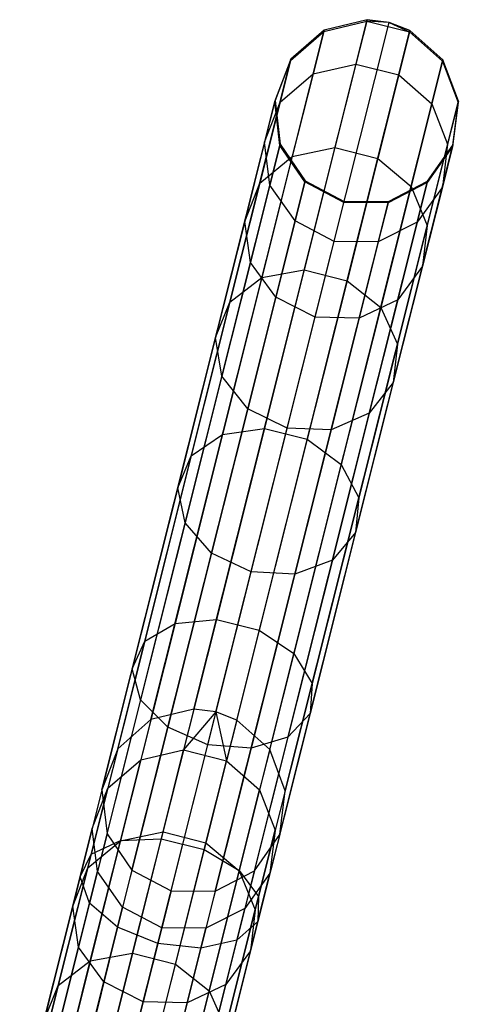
# Model space of a CAD drawing. Extents: x -91 to 92, y -91 to 92.
# Tile 309 of 319: x 18.54 to 23.29, y 78.54 to 89.2. Entities that reach past the tile are written whole.
import ezdxf

# ---------------------------------------------------------------- set-up
doc = ezdxf.new("R2010")
doc.units = 0
doc.header["$LTSCALE"] = 25.4
doc.layers.get('0').update_dxf_attribs({"linetype": 'CONTINUOUS'})

# ---------------------------------------------------------------- blocks, each defined once
blk = doc.blocks.new('NL2500012258_STL_2')
at = {"color": 0}
for p, q in [((112.666, 81.308, 158.963), (114.542, 88.767, 48.963)), ((112.666, 81.308, 158.963), (114.542, 88.767, 48.963)), ((112.905, 81.278, 158.965), (114.781, 88.737, 48.965)), ((112.905, 81.278, 158.965), (114.781, 88.737, 48.965)), ((114.073, 88.641, 45.856), (114.538, 88.753, 45.838)), ((114.073, 88.641, 45.856), (114.538, 88.753, 45.838)), ((114.542, 88.767, 48.963), (114.077, 88.656, 48.947)), ((114.542, 88.767, 48.963), (114.077, 88.656, 48.947)), ((114.538, 88.753, 45.838), (114.421, 88.288, 42.75)), ((114.538, 88.753, 45.838), (114.421, 88.288, 42.75)), ((114.542, 88.767, 48.963), (114.538, 88.753, 45.838)), ((114.542, 88.767, 48.963), (114.538, 88.753, 45.838)), ((114.538, 88.753, 45.838), (115.002, 88.636, 45.838)), ((114.781, 88.737, 48.965), (114.538, 88.753, 45.838)), ((114.781, 88.737, 48.965), (114.538, 88.753, 45.838)), ((114.538, 88.753, 45.838), (115.002, 88.636, 45.838)), ((114.781, 88.737, 48.965), (114.542, 88.767, 48.963)), ((114.781, 88.737, 48.965), (114.542, 88.767, 48.963)), ((115.006, 88.651, 48.963), (114.781, 88.737, 48.965)), ((114.781, 88.737, 48.965), (115.002, 88.636, 45.838)), ((114.781, 88.737, 48.965), (115.002, 88.636, 45.838)), ((115.006, 88.651, 48.963), (114.781, 88.737, 48.965)), ((112.2, 81.196, 158.947), (114.077, 88.656, 48.947)), ((112.2, 81.196, 158.947), (114.077, 88.656, 48.947)), ((113.13, 81.191, 158.963), (115.006, 88.651, 48.963)), ((113.13, 81.191, 158.963), (115.006, 88.651, 48.963)), ((113.714, 88.327, 45.887), (114.073, 88.641, 45.856)), ((113.714, 88.327, 45.887), (114.073, 88.641, 45.856)), ((114.077, 88.656, 48.947), (113.717, 88.341, 48.92)), ((114.077, 88.656, 48.947), (113.717, 88.341, 48.92)), ((114.073, 88.641, 45.856), (113.957, 88.182, 42.801)), ((114.073, 88.641, 45.856), (113.957, 88.182, 42.801)), ((114.077, 88.656, 48.947), (114.073, 88.641, 45.856)), ((114.077, 88.656, 48.947), (114.073, 88.641, 45.856)), ((115.002, 88.636, 45.838), (114.885, 88.172, 42.75)), ((115.002, 88.636, 45.838), (114.885, 88.172, 42.75)), ((115.006, 88.651, 48.963), (115.002, 88.636, 45.838)), ((115.006, 88.651, 48.963), (115.002, 88.636, 45.838)), ((115.002, 88.636, 45.838), (115.359, 88.318, 45.856)), ((115.002, 88.636, 45.838), (115.359, 88.318, 45.856)), ((115.363, 88.332, 48.947), (115.006, 88.651, 48.963)), ((115.363, 88.332, 48.947), (115.006, 88.651, 48.963)), ((111.841, 80.881, 158.92), (113.717, 88.341, 48.92)), ((111.841, 80.881, 158.92), (113.717, 88.341, 48.92)), ((113.487, 80.872, 158.947), (115.363, 88.332, 48.947)), ((113.487, 80.872, 158.947), (115.363, 88.332, 48.947)), ((113.542, 87.882, 45.925), (113.714, 88.327, 45.887)), ((113.542, 87.882, 45.925), (113.714, 88.327, 45.887)), ((113.717, 88.341, 48.92), (113.546, 87.895, 48.887)), ((113.717, 88.341, 48.92), (113.546, 87.895, 48.887)), ((113.714, 88.327, 45.887), (113.6, 87.876, 42.89)), ((113.714, 88.327, 45.887), (113.6, 87.876, 42.89)), ((113.717, 88.341, 48.92), (113.714, 88.327, 45.887)), ((113.717, 88.341, 48.92), (113.714, 88.327, 45.887)), ((115.359, 88.318, 45.856), (115.244, 87.858, 42.801)), ((115.359, 88.318, 45.856), (115.244, 87.858, 42.801)), ((115.363, 88.332, 48.947), (115.359, 88.318, 45.856)), ((115.363, 88.332, 48.947), (115.359, 88.318, 45.856)), ((115.359, 88.318, 45.856), (115.527, 87.871, 45.887)), ((115.359, 88.318, 45.856), (115.527, 87.871, 45.887)), ((115.531, 87.885, 48.92), (115.363, 88.332, 48.947)), ((115.531, 87.885, 48.92), (115.363, 88.332, 48.947)), ((113.957, 88.182, 42.801), (114.421, 88.288, 42.75)), ((113.957, 88.182, 42.801), (114.421, 88.288, 42.75)), ((114.421, 88.288, 42.75), (114.194, 87.384, 39.768)), ((114.421, 88.288, 42.75), (114.194, 87.384, 39.768)), ((114.421, 88.288, 42.75), (114.885, 88.172, 42.75)), ((114.421, 88.288, 42.75), (114.885, 88.172, 42.75)), ((113.6, 87.876, 42.89), (113.957, 88.182, 42.801)), ((113.6, 87.876, 42.89), (113.957, 88.182, 42.801)), ((113.957, 88.182, 42.801), (113.732, 87.287, 39.85)), ((113.957, 88.182, 42.801), (113.732, 87.287, 39.85)), ((114.885, 88.172, 42.75), (114.658, 87.267, 39.768)), ((114.885, 88.172, 42.75), (114.658, 87.267, 39.768)), ((114.885, 88.172, 42.75), (115.244, 87.858, 42.801)), ((114.885, 88.172, 42.75), (115.244, 87.858, 42.801)), ((111.669, 80.436, 158.887), (113.546, 87.895, 48.887)), ((111.669, 80.436, 158.887), (113.546, 87.895, 48.887)), ((113.542, 87.882, 45.925), (113.431, 87.441, 42.997)), ((113.542, 87.882, 45.925), (113.431, 87.441, 42.997)), ((113.546, 87.895, 48.887), (113.542, 87.882, 45.925)), ((113.546, 87.895, 48.887), (113.542, 87.882, 45.925)), ((113.598, 87.408, 45.96), (113.542, 87.882, 45.925)), ((113.598, 87.408, 45.96), (113.542, 87.882, 45.925)), ((113.546, 87.895, 48.887), (113.601, 87.421, 48.856)), ((113.546, 87.895, 48.887), (113.601, 87.421, 48.856)), ((113.654, 80.425, 158.92), (115.531, 87.885, 48.92)), ((113.654, 80.425, 158.92), (115.531, 87.885, 48.92)), ((115.471, 87.411, 48.887), (115.531, 87.885, 48.92)), ((115.471, 87.411, 48.887), (115.531, 87.885, 48.92)), ((115.531, 87.885, 48.92), (115.527, 87.871, 45.887)), ((115.531, 87.885, 48.92), (115.527, 87.871, 45.887)), ((113.6, 87.876, 42.89), (113.379, 86.998, 39.995)), ((113.6, 87.876, 42.89), (113.379, 86.998, 39.995)), ((113.431, 87.441, 42.997), (113.6, 87.876, 42.89)), ((113.431, 87.441, 42.997), (113.6, 87.876, 42.89)), ((115.244, 87.858, 42.801), (115.019, 86.963, 39.85)), ((115.244, 87.858, 42.801), (115.019, 86.963, 39.85)), ((115.244, 87.858, 42.801), (115.414, 87.42, 42.89)), ((115.244, 87.858, 42.801), (115.414, 87.42, 42.89)), ((115.527, 87.871, 45.887), (115.414, 87.42, 42.89)), ((115.527, 87.871, 45.887), (115.414, 87.42, 42.89)), ((115.527, 87.871, 45.887), (115.468, 87.397, 45.925)), ((115.527, 87.871, 45.887), (115.468, 87.397, 45.925)), ((111.725, 79.961, 158.856), (113.601, 87.421, 48.856)), ((111.725, 79.961, 158.856), (113.601, 87.421, 48.856)), ((113.431, 87.441, 42.997), (113.216, 86.584, 40.17)), ((113.431, 87.441, 42.997), (113.216, 86.584, 40.17)), ((113.49, 86.977, 43.099), (113.431, 87.441, 42.997)), ((113.49, 86.977, 43.099), (113.431, 87.441, 42.997)), ((113.598, 87.408, 45.96), (113.49, 86.977, 43.099)), ((113.598, 87.408, 45.96), (113.49, 86.977, 43.099)), ((113.595, 79.951, 158.887), (115.471, 87.411, 48.887)), ((113.595, 79.951, 158.887), (115.471, 87.411, 48.887)), ((113.601, 87.421, 48.856), (113.598, 87.408, 45.96)), ((113.601, 87.421, 48.856), (113.598, 87.408, 45.96)), ((113.868, 87.013, 45.985), (113.598, 87.408, 45.96)), ((113.868, 87.013, 45.985), (113.598, 87.408, 45.96)), ((113.601, 87.421, 48.856), (113.871, 87.026, 48.833)), ((113.601, 87.421, 48.856), (113.871, 87.026, 48.833)), ((113.732, 87.287, 39.85), (114.194, 87.384, 39.768)), ((113.732, 87.287, 39.85), (114.194, 87.384, 39.768)), ((114.194, 87.384, 39.768), (113.861, 86.06, 36.957)), ((114.194, 87.384, 39.768), (113.861, 86.06, 36.957)), ((114.194, 87.384, 39.768), (114.658, 87.267, 39.768)), ((114.194, 87.384, 39.768), (114.658, 87.267, 39.768)), ((115.414, 87.42, 42.89), (115.193, 86.542, 39.995)), ((115.414, 87.42, 42.89), (115.193, 86.542, 39.995)), ((115.468, 87.397, 45.925), (115.194, 87.006, 45.96)), ((115.468, 87.397, 45.925), (115.194, 87.006, 45.96)), ((115.197, 87.019, 48.856), (115.471, 87.411, 48.887)), ((115.197, 87.019, 48.856), (115.471, 87.411, 48.887)), ((115.414, 87.42, 42.89), (115.357, 86.957, 42.997)), ((115.414, 87.42, 42.89), (115.357, 86.957, 42.997)), ((115.468, 87.397, 45.925), (115.357, 86.957, 42.997)), ((115.468, 87.397, 45.925), (115.357, 86.957, 42.997)), ((115.471, 87.411, 48.887), (115.468, 87.397, 45.925)), ((115.471, 87.411, 48.887), (115.468, 87.397, 45.925)), ((113.379, 86.998, 39.995), (113.732, 87.287, 39.85)), ((113.379, 86.998, 39.995), (113.732, 87.287, 39.85)), ((113.732, 87.287, 39.85), (113.403, 85.977, 37.069)), ((113.732, 87.287, 39.85), (113.403, 85.977, 37.069)), ((114.658, 87.267, 39.768), (114.325, 85.943, 36.957)), ((114.658, 87.267, 39.768), (114.325, 85.943, 36.957)), ((114.658, 87.267, 39.768), (115.019, 86.963, 39.85)), ((114.658, 87.267, 39.768), (115.019, 86.963, 39.85)), ((111.995, 79.567, 158.833), (113.871, 87.026, 48.833)), ((111.995, 79.567, 158.833), (113.871, 87.026, 48.833)), ((113.379, 86.998, 39.995), (113.056, 85.713, 37.267)), ((113.379, 86.998, 39.995), (113.056, 85.713, 37.267)), ((113.216, 86.584, 40.17), (113.379, 86.998, 39.995)), ((113.216, 86.584, 40.17), (113.379, 86.998, 39.995)), ((113.49, 86.977, 43.099), (113.279, 86.139, 40.335)), ((113.49, 86.977, 43.099), (113.279, 86.139, 40.335)), ((113.321, 79.56, 158.856), (115.197, 87.019, 48.856)), ((113.321, 79.56, 158.856), (115.197, 87.019, 48.856)), ((113.762, 86.59, 43.171), (113.49, 86.977, 43.099)), ((113.762, 86.59, 43.171), (113.49, 86.977, 43.099)), ((113.868, 87.013, 45.985), (113.762, 86.59, 43.171)), ((113.868, 87.013, 45.985), (113.762, 86.59, 43.171)), ((113.871, 87.026, 48.833), (113.868, 87.013, 45.985)), ((113.871, 87.026, 48.833), (113.868, 87.013, 45.985)), ((114.291, 86.789, 45.994), (113.868, 87.013, 45.985)), ((114.291, 86.789, 45.994), (113.868, 87.013, 45.985)), ((113.871, 87.026, 48.833), (114.294, 86.802, 48.825)), ((113.871, 87.026, 48.833), (114.294, 86.802, 48.825)), ((115.019, 86.963, 39.85), (114.689, 85.653, 37.069)), ((115.019, 86.963, 39.85), (114.689, 85.653, 37.069)), ((115.194, 87.006, 45.96), (114.77, 86.787, 45.985)), ((115.194, 87.006, 45.96), (114.77, 86.787, 45.985)), ((114.773, 86.8, 48.833), (115.197, 87.019, 48.856)), ((114.773, 86.8, 48.833), (115.197, 87.019, 48.856)), ((115.019, 86.963, 39.85), (115.193, 86.542, 39.995)), ((115.019, 86.963, 39.85), (115.193, 86.542, 39.995)), ((115.194, 87.006, 45.96), (115.086, 86.576, 43.099)), ((115.194, 87.006, 45.96), (115.086, 86.576, 43.099)), ((115.357, 86.957, 42.997), (115.086, 86.576, 43.099)), ((115.357, 86.957, 42.997), (115.086, 86.576, 43.099)), ((115.357, 86.957, 42.997), (115.141, 86.1, 40.17)), ((115.357, 86.957, 42.997), (115.141, 86.1, 40.17)), ((115.197, 87.019, 48.856), (115.194, 87.006, 45.96)), ((115.197, 87.019, 48.856), (115.194, 87.006, 45.96)), ((112.418, 79.343, 158.825), (114.294, 86.802, 48.825)), ((112.418, 79.343, 158.825), (114.294, 86.802, 48.825)), ((112.897, 79.34, 158.833), (114.773, 86.8, 48.833)), ((112.897, 79.34, 158.833), (114.773, 86.8, 48.833)), ((114.185, 86.368, 43.197), (114.291, 86.789, 45.994)), ((114.185, 86.368, 43.197), (114.291, 86.789, 45.994)), ((114.294, 86.802, 48.825), (114.291, 86.789, 45.994)), ((114.294, 86.802, 48.825), (114.291, 86.789, 45.994)), ((114.77, 86.787, 45.985), (114.291, 86.789, 45.994)), ((114.77, 86.787, 45.985), (114.291, 86.789, 45.994)), ((114.294, 86.802, 48.825), (114.773, 86.8, 48.833)), ((114.294, 86.802, 48.825), (114.773, 86.8, 48.833)), ((114.77, 86.787, 45.985), (114.663, 86.363, 43.171)), ((114.77, 86.787, 45.985), (114.663, 86.363, 43.171)), ((114.773, 86.8, 48.833), (114.77, 86.787, 45.985)), ((114.773, 86.8, 48.833), (114.77, 86.787, 45.985)), ((113.216, 86.584, 40.17), (112.9, 85.329, 37.506)), ((113.216, 86.584, 40.17), (112.9, 85.329, 37.506)), ((113.279, 86.139, 40.335), (113.216, 86.584, 40.17)), ((113.279, 86.139, 40.335), (113.216, 86.584, 40.17)), ((113.762, 86.59, 43.171), (113.554, 85.766, 40.452)), ((113.762, 86.59, 43.171), (113.554, 85.766, 40.452)), ((114.185, 86.368, 43.197), (113.762, 86.59, 43.171)), ((114.185, 86.368, 43.197), (113.762, 86.59, 43.171)), ((115.086, 86.576, 43.099), (114.663, 86.363, 43.171)), ((115.086, 86.576, 43.099), (114.663, 86.363, 43.171)), ((115.193, 86.542, 39.995), (114.87, 85.257, 37.267)), ((115.193, 86.542, 39.995), (114.87, 85.257, 37.267)), ((115.086, 86.576, 43.099), (114.875, 85.738, 40.335)), ((115.086, 86.576, 43.099), (114.875, 85.738, 40.335)), ((115.193, 86.542, 39.995), (115.141, 86.1, 40.17)), ((115.193, 86.542, 39.995), (115.141, 86.1, 40.17)), ((113.979, 85.549, 40.494), (114.185, 86.368, 43.197)), ((113.979, 85.549, 40.494), (114.185, 86.368, 43.197)), ((114.663, 86.363, 43.171), (114.185, 86.368, 43.197)), ((114.663, 86.363, 43.171), (114.185, 86.368, 43.197)), ((114.663, 86.363, 43.171), (114.456, 85.539, 40.452)), ((114.663, 86.363, 43.171), (114.456, 85.539, 40.452)), ((113.279, 86.139, 40.335), (112.97, 84.912, 37.731)), ((113.279, 86.139, 40.335), (112.97, 84.912, 37.731)), ((113.554, 85.766, 40.452), (113.279, 86.139, 40.335)), ((113.554, 85.766, 40.452), (113.279, 86.139, 40.335)), ((115.141, 86.1, 40.17), (114.825, 84.844, 37.506)), ((115.141, 86.1, 40.17), (114.825, 84.844, 37.506)), ((115.141, 86.1, 40.17), (114.875, 85.738, 40.335)), ((115.141, 86.1, 40.17), (114.875, 85.738, 40.335)), ((113.403, 85.977, 37.069), (112.976, 84.28, 34.519)), ((113.403, 85.977, 37.069), (112.976, 84.28, 34.519)), ((113.056, 85.713, 37.267), (113.403, 85.977, 37.069)), ((113.056, 85.713, 37.267), (113.403, 85.977, 37.069)), ((113.403, 85.977, 37.069), (113.861, 86.06, 36.957)), ((113.403, 85.977, 37.069), (113.861, 86.06, 36.957)), ((113.861, 86.06, 36.957), (113.43, 84.345, 34.38)), ((113.861, 86.06, 36.957), (113.43, 84.345, 34.38)), ((113.861, 86.06, 36.957), (114.325, 85.943, 36.957)), ((113.861, 86.06, 36.957), (114.325, 85.943, 36.957)), ((114.325, 85.943, 36.957), (113.894, 84.229, 34.38)), ((114.325, 85.943, 36.957), (113.894, 84.229, 34.38)), ((114.325, 85.943, 36.957), (114.689, 85.653, 37.069)), ((114.325, 85.943, 36.957), (114.689, 85.653, 37.069)), ((113.554, 85.766, 40.452), (113.251, 84.559, 37.89)), ((113.554, 85.766, 40.452), (113.251, 84.559, 37.89)), ((113.979, 85.549, 40.494), (113.554, 85.766, 40.452)), ((113.979, 85.549, 40.494), (113.554, 85.766, 40.452)), ((113.056, 85.713, 37.267), (112.638, 84.049, 34.766)), ((113.056, 85.713, 37.267), (112.638, 84.049, 34.766)), ((112.9, 85.329, 37.506), (113.056, 85.713, 37.267)), ((112.9, 85.329, 37.506), (113.056, 85.713, 37.267)), ((114.689, 85.653, 37.069), (114.262, 83.957, 34.519)), ((114.689, 85.653, 37.069), (114.262, 83.957, 34.519)), ((114.875, 85.738, 40.335), (114.456, 85.539, 40.452)), ((114.875, 85.738, 40.335), (114.456, 85.539, 40.452)), ((114.875, 85.738, 40.335), (114.566, 84.511, 37.731)), ((114.875, 85.738, 40.335), (114.566, 84.511, 37.731)), ((114.689, 85.653, 37.069), (114.87, 85.257, 37.267)), ((114.689, 85.653, 37.069), (114.87, 85.257, 37.267)), ((113.677, 84.349, 37.948), (113.979, 85.549, 40.494)), ((113.677, 84.349, 37.948), (113.979, 85.549, 40.494)), ((114.456, 85.539, 40.452), (113.979, 85.549, 40.494)), ((114.456, 85.539, 40.452), (113.979, 85.549, 40.494)), ((114.456, 85.539, 40.452), (114.152, 84.332, 37.89)), ((114.456, 85.539, 40.452), (114.152, 84.332, 37.89)), ((112.9, 85.329, 37.506), (112.491, 83.703, 35.063)), ((112.9, 85.329, 37.506), (112.491, 83.703, 35.063)), ((112.97, 84.912, 37.731), (112.9, 85.329, 37.506)), ((112.97, 84.912, 37.731), (112.9, 85.329, 37.506)), ((114.87, 85.257, 37.267), (114.451, 83.593, 34.766)), ((114.87, 85.257, 37.267), (114.451, 83.593, 34.766)), ((114.87, 85.257, 37.267), (114.825, 84.844, 37.506)), ((114.87, 85.257, 37.267), (114.825, 84.844, 37.506)), ((112.97, 84.912, 37.731), (112.571, 83.323, 35.343)), ((112.97, 84.912, 37.731), (112.571, 83.323, 35.343)), ((113.251, 84.559, 37.89), (112.97, 84.912, 37.731)), ((113.251, 84.559, 37.89), (112.97, 84.912, 37.731)), ((114.825, 84.844, 37.506), (114.417, 83.219, 35.063)), ((114.825, 84.844, 37.506), (114.417, 83.219, 35.063)), ((114.825, 84.844, 37.506), (114.566, 84.511, 37.731)), ((114.825, 84.844, 37.506), (114.566, 84.511, 37.731)), ((113.251, 84.559, 37.89), (112.858, 82.996, 35.542)), ((113.251, 84.559, 37.89), (112.858, 82.996, 35.542)), ((113.677, 84.349, 37.948), (113.251, 84.559, 37.89)), ((113.677, 84.349, 37.948), (113.251, 84.559, 37.89)), ((114.566, 84.511, 37.731), (114.152, 84.332, 37.89)), ((114.566, 84.511, 37.731), (114.152, 84.332, 37.89)), ((114.566, 84.511, 37.731), (114.167, 82.922, 35.343)), ((114.566, 84.511, 37.731), (114.167, 82.922, 35.343)), ((112.976, 84.28, 34.519), (112.462, 82.236, 32.258)), ((112.976, 84.28, 34.519), (112.462, 82.236, 32.258)), ((112.638, 84.049, 34.766), (112.976, 84.28, 34.519)), ((112.638, 84.049, 34.766), (112.976, 84.28, 34.519)), ((113.43, 84.345, 34.38), (112.91, 82.279, 32.095)), ((113.43, 84.345, 34.38), (112.91, 82.279, 32.095)), ((112.976, 84.28, 34.519), (113.43, 84.345, 34.38)), ((112.976, 84.28, 34.519), (113.43, 84.345, 34.38)), ((113.287, 82.796, 35.613), (113.677, 84.349, 37.948)), ((113.287, 82.796, 35.613), (113.677, 84.349, 37.948)), ((113.43, 84.345, 34.38), (113.894, 84.229, 34.38)), ((113.43, 84.345, 34.38), (113.894, 84.229, 34.38)), ((114.152, 84.332, 37.89), (113.677, 84.349, 37.948)), ((114.152, 84.332, 37.89), (113.677, 84.349, 37.948)), ((114.152, 84.332, 37.89), (113.759, 82.769, 35.542)), ((114.152, 84.332, 37.89), (113.759, 82.769, 35.542)), ((113.894, 84.229, 34.38), (113.374, 82.162, 32.095)), ((113.894, 84.229, 34.38), (113.374, 82.162, 32.095)), ((113.894, 84.229, 34.38), (114.262, 83.957, 34.519)), ((113.894, 84.229, 34.38), (114.262, 83.957, 34.519)), ((112.638, 84.049, 34.766), (112.133, 82.043, 32.548)), ((112.638, 84.049, 34.766), (112.133, 82.043, 32.548)), ((112.491, 83.703, 35.063), (112.638, 84.049, 34.766)), ((112.491, 83.703, 35.063), (112.638, 84.049, 34.766)), ((114.262, 83.957, 34.519), (113.748, 81.912, 32.258)), ((114.262, 83.957, 34.519), (113.748, 81.912, 32.258)), ((114.262, 83.957, 34.519), (114.451, 83.593, 34.766)), ((114.262, 83.957, 34.519), (114.451, 83.593, 34.766)), ((112.491, 83.703, 35.063), (111.998, 81.744, 32.897)), ((112.491, 83.703, 35.063), (111.998, 81.744, 32.897)), ((112.571, 83.323, 35.343), (112.491, 83.703, 35.063)), ((112.571, 83.323, 35.343), (112.491, 83.703, 35.063)), ((114.451, 83.593, 34.766), (113.947, 81.587, 32.548)), ((114.451, 83.593, 34.766), (113.947, 81.587, 32.548)), ((114.451, 83.593, 34.766), (114.417, 83.219, 35.063)), ((114.451, 83.593, 34.766), (114.417, 83.219, 35.063)), ((112.571, 83.323, 35.343), (112.089, 81.408, 33.225)), ((112.571, 83.323, 35.343), (112.089, 81.408, 33.225)), ((112.858, 82.996, 35.542), (112.571, 83.323, 35.343)), ((112.858, 82.996, 35.542), (112.571, 83.323, 35.343)), ((114.417, 83.219, 35.063), (113.924, 81.26, 32.897)), ((114.417, 83.219, 35.063), (113.924, 81.26, 32.897)), ((114.417, 83.219, 35.063), (114.167, 82.922, 35.343)), ((114.417, 83.219, 35.063), (114.167, 82.922, 35.343)), ((112.858, 82.996, 35.542), (112.384, 81.112, 33.459)), ((112.858, 82.996, 35.542), (112.384, 81.112, 33.459)), ((113.287, 82.796, 35.613), (112.858, 82.996, 35.542)), ((113.287, 82.796, 35.613), (112.858, 82.996, 35.542)), ((114.167, 82.922, 35.343), (113.685, 81.007, 33.225)), ((114.167, 82.922, 35.343), (113.685, 81.007, 33.225)), ((114.167, 82.922, 35.343), (113.759, 82.769, 35.542)), ((114.167, 82.922, 35.343), (113.759, 82.769, 35.542)), ((112.816, 80.923, 33.543), (113.287, 82.796, 35.613)), ((112.816, 80.923, 33.543), (113.287, 82.796, 35.613)), ((113.759, 82.769, 35.542), (113.285, 80.885, 33.459)), ((113.759, 82.769, 35.542), (113.285, 80.885, 33.459)), ((113.759, 82.769, 35.542), (113.287, 82.796, 35.613)), ((113.759, 82.769, 35.542), (113.287, 82.796, 35.613)), ((112.462, 82.236, 32.258), (111.871, 79.888, 30.336)), ((112.462, 82.236, 32.258), (111.871, 79.888, 30.336)), ((112.133, 82.043, 32.548), (112.462, 82.236, 32.258)), ((112.133, 82.043, 32.548), (112.462, 82.236, 32.258)), ((112.91, 82.279, 32.095), (112.313, 79.905, 30.152)), ((112.91, 82.279, 32.095), (112.313, 79.905, 30.152)), ((112.462, 82.236, 32.258), (112.91, 82.279, 32.095)), ((112.462, 82.236, 32.258), (112.91, 82.279, 32.095)), ((112.91, 82.279, 32.095), (113.374, 82.162, 32.095)), ((112.91, 82.279, 32.095), (113.374, 82.162, 32.095)), ((113.374, 82.162, 32.095), (112.777, 79.789, 30.152)), ((113.374, 82.162, 32.095), (112.777, 79.789, 30.152)), ((113.374, 82.162, 32.095), (113.748, 81.912, 32.258)), ((113.374, 82.162, 32.095), (113.748, 81.912, 32.258)), ((112.133, 82.043, 32.548), (111.554, 79.739, 30.661)), ((112.133, 82.043, 32.548), (111.554, 79.739, 30.661)), ((111.998, 81.744, 32.897), (112.133, 82.043, 32.548)), ((111.998, 81.744, 32.897), (112.133, 82.043, 32.548)), ((113.748, 81.912, 32.258), (113.158, 79.564, 30.336)), ((113.748, 81.912, 32.258), (113.158, 79.564, 30.336)), ((113.748, 81.912, 32.258), (113.947, 81.587, 32.548)), ((113.748, 81.912, 32.258), (113.947, 81.587, 32.548)), ((111.998, 81.744, 32.897), (111.433, 79.495, 31.055)), ((111.998, 81.744, 32.897), (111.433, 79.495, 31.055)), ((112.089, 81.408, 33.225), (111.998, 81.744, 32.897)), ((112.089, 81.408, 33.225), (111.998, 81.744, 32.897)), ((113.947, 81.587, 32.548), (113.367, 79.283, 30.661)), ((113.947, 81.587, 32.548), (113.367, 79.283, 30.661)), ((113.947, 81.587, 32.548), (113.924, 81.26, 32.897)), ((113.947, 81.587, 32.548), (113.924, 81.26, 32.897)), ((112.089, 81.408, 33.225), (111.536, 79.209, 31.425)), ((112.089, 81.408, 33.225), (111.536, 79.209, 31.425)), ((112.384, 81.112, 33.459), (112.089, 81.408, 33.225)), ((112.384, 81.112, 33.459), (112.089, 81.408, 33.225)), ((112.666, 81.308, 158.963), (112.2, 81.196, 158.947)), ((112.666, 81.308, 158.963), (112.2, 81.196, 158.947)), ((112.666, 81.308, 158.963), (112.555, 80.868, 162.075)), ((112.666, 81.308, 158.963), (112.555, 80.868, 162.075)), ((112.905, 81.278, 158.965), (112.555, 80.868, 162.075)), ((112.905, 81.278, 158.965), (112.555, 80.868, 162.075)), ((112.905, 81.278, 158.965), (112.666, 81.308, 158.963)), ((112.905, 81.278, 158.965), (112.666, 81.308, 158.963)), ((113.13, 81.191, 158.963), (112.905, 81.278, 158.965)), ((112.905, 81.278, 158.965), (113.019, 80.751, 162.075)), ((112.905, 81.278, 158.965), (113.019, 80.751, 162.075)), ((113.13, 81.191, 158.963), (112.905, 81.278, 158.965)), ((112.2, 81.196, 158.947), (111.841, 80.881, 158.92)), ((112.2, 81.196, 158.947), (111.841, 80.881, 158.92)), ((112.2, 81.196, 158.947), (112.091, 80.76, 162.026)), ((112.2, 81.196, 158.947), (112.091, 80.76, 162.026)), ((113.13, 81.191, 158.963), (113.019, 80.751, 162.075)), ((113.13, 81.191, 158.963), (113.019, 80.751, 162.075)), ((113.487, 80.872, 158.947), (113.13, 81.191, 158.963)), ((113.487, 80.872, 158.947), (113.13, 81.191, 158.963)), ((113.924, 81.26, 32.897), (113.358, 79.01, 31.055)), ((113.924, 81.26, 32.897), (113.358, 79.01, 31.055)), ((113.924, 81.26, 32.897), (113.685, 81.007, 33.225)), ((113.924, 81.26, 32.897), (113.685, 81.007, 33.225)), ((112.384, 81.112, 33.459), (111.84, 78.949, 31.687)), ((112.384, 81.112, 33.459), (111.84, 78.949, 31.687)), ((112.816, 80.923, 33.543), (112.384, 81.112, 33.459)), ((112.816, 80.923, 33.543), (112.384, 81.112, 33.459)), ((113.685, 81.007, 33.225), (113.132, 78.808, 31.425)), ((113.685, 81.007, 33.225), (113.132, 78.808, 31.425)), ((113.685, 81.007, 33.225), (113.285, 80.885, 33.459)), ((113.685, 81.007, 33.225), (113.285, 80.885, 33.459)), ((111.841, 80.881, 158.92), (111.669, 80.436, 158.887)), ((111.841, 80.881, 158.92), (111.669, 80.436, 158.887)), ((111.841, 80.881, 158.92), (111.733, 80.454, 161.94)), ((111.841, 80.881, 158.92), (111.733, 80.454, 161.94)), ((112.091, 80.76, 162.026), (112.555, 80.868, 162.075)), ((112.091, 80.76, 162.026), (112.555, 80.868, 162.075)), ((112.275, 78.773, 31.782), (112.816, 80.923, 33.543)), ((112.275, 78.773, 31.782), (112.816, 80.923, 33.543)), ((112.332, 79.981, 165.084), (112.555, 80.868, 162.075)), ((112.332, 79.981, 165.084), (112.555, 80.868, 162.075)), ((112.555, 80.868, 162.075), (113.019, 80.751, 162.075)), ((112.555, 80.868, 162.075), (113.019, 80.751, 162.075)), ((113.285, 80.885, 33.459), (112.741, 78.722, 31.687)), ((113.285, 80.885, 33.459), (112.741, 78.722, 31.687)), ((113.285, 80.885, 33.459), (112.816, 80.923, 33.543)), ((113.285, 80.885, 33.459), (112.816, 80.923, 33.543)), ((113.487, 80.872, 158.947), (113.377, 80.437, 162.026)), ((113.487, 80.872, 158.947), (113.377, 80.437, 162.026)), ((113.654, 80.425, 158.92), (113.487, 80.872, 158.947)), ((113.654, 80.425, 158.92), (113.487, 80.872, 158.947)), ((111.733, 80.454, 161.94), (112.091, 80.76, 162.026)), ((111.733, 80.454, 161.94), (112.091, 80.76, 162.026)), ((111.87, 79.883, 165.003), (112.091, 80.76, 162.026)), ((111.87, 79.883, 165.003), (112.091, 80.76, 162.026)), ((112.796, 79.864, 165.084), (113.019, 80.751, 162.075)), ((112.796, 79.864, 165.084), (113.019, 80.751, 162.075)), ((113.019, 80.751, 162.075), (113.377, 80.437, 162.026)), ((113.019, 80.751, 162.075), (113.377, 80.437, 162.026)), ((111.517, 79.593, 164.861), (111.733, 80.454, 161.94)), ((111.517, 79.593, 164.861), (111.733, 80.454, 161.94)), ((111.564, 80.018, 161.837), (111.733, 80.454, 161.94)), ((111.564, 80.018, 161.837), (111.733, 80.454, 161.94)), ((111.669, 80.436, 158.887), (111.564, 80.018, 161.837)), ((111.669, 80.436, 158.887), (111.564, 80.018, 161.837)), ((111.669, 80.436, 158.887), (111.725, 79.961, 158.856)), ((111.669, 80.436, 158.887), (111.725, 79.961, 158.856)), ((113.156, 79.56, 165.003), (113.377, 80.437, 162.026)), ((113.156, 79.56, 165.003), (113.377, 80.437, 162.026)), ((113.377, 80.437, 162.026), (113.547, 79.998, 161.94)), ((113.377, 80.437, 162.026), (113.547, 79.998, 161.94)), ((113.654, 80.425, 158.92), (113.547, 79.998, 161.94)), ((113.654, 80.425, 158.92), (113.547, 79.998, 161.94)), ((113.595, 79.951, 158.887), (113.654, 80.425, 158.92)), ((113.595, 79.951, 158.887), (113.654, 80.425, 158.92)), ((111.353, 79.178, 164.689), (111.564, 80.018, 161.837)), ((111.353, 79.178, 164.689), (111.564, 80.018, 161.837)), ((111.622, 79.553, 161.739), (111.564, 80.018, 161.837)), ((111.622, 79.553, 161.739), (111.564, 80.018, 161.837)), ((111.725, 79.961, 158.856), (111.622, 79.553, 161.739)), ((111.725, 79.961, 158.856), (111.622, 79.553, 161.739)), ((112.313, 79.905, 30.152), (111.652, 77.279, 28.593)), ((112.313, 79.905, 30.152), (111.652, 77.279, 28.593)), ((111.725, 79.961, 158.856), (111.995, 79.567, 158.833)), ((111.725, 79.961, 158.856), (111.995, 79.567, 158.833)), ((111.87, 79.883, 165.003), (112.332, 79.981, 165.084)), ((111.87, 79.883, 165.003), (112.332, 79.981, 165.084)), ((111.871, 79.888, 30.336), (112.313, 79.905, 30.152)), ((111.871, 79.888, 30.336), (112.313, 79.905, 30.152)), ((112.002, 78.668, 167.922), (112.332, 79.981, 165.084)), ((112.002, 78.668, 167.922), (112.332, 79.981, 165.084)), ((112.313, 79.905, 30.152), (112.777, 79.789, 30.152)), ((112.313, 79.905, 30.152), (112.777, 79.789, 30.152)), ((112.332, 79.981, 165.084), (112.796, 79.864, 165.084)), ((112.332, 79.981, 165.084), (112.796, 79.864, 165.084)), ((113.321, 79.56, 158.856), (113.595, 79.951, 158.887)), ((113.321, 79.56, 158.856), (113.595, 79.951, 158.887)), ((113.331, 79.137, 164.861), (113.547, 79.998, 161.94)), ((113.331, 79.137, 164.861), (113.547, 79.998, 161.94)), ((113.547, 79.998, 161.94), (113.49, 79.534, 161.837)), ((113.547, 79.998, 161.94), (113.49, 79.534, 161.837)), ((113.595, 79.951, 158.887), (113.49, 79.534, 161.837)), ((113.595, 79.951, 158.887), (113.49, 79.534, 161.837)), ((111.871, 79.888, 30.336), (111.218, 77.289, 28.794)), ((111.871, 79.888, 30.336), (111.218, 77.289, 28.794)), ((111.517, 79.593, 164.861), (111.87, 79.883, 165.003)), ((111.517, 79.593, 164.861), (111.87, 79.883, 165.003)), ((111.544, 78.584, 167.811), (111.87, 79.883, 165.003)), ((111.544, 78.584, 167.811), (111.87, 79.883, 165.003)), ((111.554, 79.739, 30.661), (111.871, 79.888, 30.336)), ((111.554, 79.739, 30.661), (111.871, 79.888, 30.336)), ((112.777, 79.789, 30.152), (112.116, 77.162, 28.593)), ((112.777, 79.789, 30.152), (112.116, 77.162, 28.593)), ((112.466, 78.551, 167.922), (112.796, 79.864, 165.084)), ((112.466, 78.551, 167.922), (112.796, 79.864, 165.084)), ((112.777, 79.789, 30.152), (113.158, 79.564, 30.336)), ((112.777, 79.789, 30.152), (113.158, 79.564, 30.336)), ((112.796, 79.864, 165.084), (113.156, 79.56, 165.003)), ((112.796, 79.864, 165.084), (113.156, 79.56, 165.003)), ((111.554, 79.739, 30.661), (110.912, 77.19, 29.149)), ((111.554, 79.739, 30.661), (110.912, 77.19, 29.149)), ((111.433, 79.495, 31.055), (111.554, 79.739, 30.661)), ((111.433, 79.495, 31.055), (111.554, 79.739, 30.661)), ((111.196, 78.319, 167.616), (111.517, 79.593, 164.861)), ((111.196, 78.319, 167.616), (111.517, 79.593, 164.861)), ((111.353, 79.178, 164.689), (111.517, 79.593, 164.861)), ((111.353, 79.178, 164.689), (111.517, 79.593, 164.861)), ((111.433, 79.495, 31.055), (110.806, 77.004, 29.578)), ((111.433, 79.495, 31.055), (110.806, 77.004, 29.578)), ((111.416, 78.732, 164.527), (111.622, 79.553, 161.739)), ((111.416, 78.732, 164.527), (111.622, 79.553, 161.739)), ((111.536, 79.209, 31.425), (111.433, 79.495, 31.055)), ((111.536, 79.209, 31.425), (111.433, 79.495, 31.055)), ((111.894, 79.166, 161.67), (111.622, 79.553, 161.739)), ((111.894, 79.166, 161.67), (111.622, 79.553, 161.739)), ((111.995, 79.567, 158.833), (111.894, 79.166, 161.67)), ((111.995, 79.567, 158.833), (111.894, 79.166, 161.67)), ((111.995, 79.567, 158.833), (112.418, 79.343, 158.825)), ((111.995, 79.567, 158.833), (112.418, 79.343, 158.825)), ((113.158, 79.564, 30.336), (112.504, 76.965, 28.794)), ((113.158, 79.564, 30.336), (112.504, 76.965, 28.794)), ((112.83, 78.261, 167.811), (113.156, 79.56, 165.003)), ((112.83, 78.261, 167.811), (113.156, 79.56, 165.003)), ((112.897, 79.34, 158.833), (113.321, 79.56, 158.856)), ((112.897, 79.34, 158.833), (113.321, 79.56, 158.856)), ((113.156, 79.56, 165.003), (113.331, 79.137, 164.861)), ((113.156, 79.56, 165.003), (113.331, 79.137, 164.861)), ((113.158, 79.564, 30.336), (113.367, 79.283, 30.661)), ((113.158, 79.564, 30.336), (113.367, 79.283, 30.661)), ((113.321, 79.56, 158.856), (113.219, 79.152, 161.739)), ((113.321, 79.56, 158.856), (113.219, 79.152, 161.739)), ((113.49, 79.534, 161.837), (113.219, 79.152, 161.739)), ((113.49, 79.534, 161.837), (113.219, 79.152, 161.739)), ((113.278, 78.694, 164.689), (113.49, 79.534, 161.837)), ((113.278, 78.694, 164.689), (113.49, 79.534, 161.837)), ((112.418, 79.343, 158.825), (112.318, 78.944, 161.645)), ((112.418, 79.343, 158.825), (112.318, 78.944, 161.645)), ((112.418, 79.343, 158.825), (112.897, 79.34, 158.833)), ((112.418, 79.343, 158.825), (112.897, 79.34, 158.833)), ((113.367, 79.283, 30.661), (112.726, 76.734, 29.149)), ((113.367, 79.283, 30.661), (112.726, 76.734, 29.149)), ((112.897, 79.34, 158.833), (112.796, 78.939, 161.67)), ((112.897, 79.34, 158.833), (112.796, 78.939, 161.67)), ((113.367, 79.283, 30.661), (113.358, 79.01, 31.055)), ((113.367, 79.283, 30.661), (113.358, 79.01, 31.055)), ((111.536, 79.209, 31.425), (110.924, 76.775, 29.981)), ((111.536, 79.209, 31.425), (110.924, 76.775, 29.981)), ((111.04, 77.933, 167.38), (111.353, 79.178, 164.689)), ((111.04, 77.933, 167.38), (111.353, 79.178, 164.689)), ((111.416, 78.732, 164.527), (111.353, 79.178, 164.689)), ((111.416, 78.732, 164.527), (111.353, 79.178, 164.689)), ((111.84, 78.949, 31.687), (111.536, 79.209, 31.425)), ((111.84, 78.949, 31.687), (111.536, 79.209, 31.425)), ((111.691, 78.357, 164.412), (111.894, 79.166, 161.67)), ((111.691, 78.357, 164.412), (111.894, 79.166, 161.67)), ((112.318, 78.944, 161.645), (111.894, 79.166, 161.67)), ((112.318, 78.944, 161.645), (111.894, 79.166, 161.67)), ((113.219, 79.152, 161.739), (112.796, 78.939, 161.67)), ((113.219, 79.152, 161.739), (112.796, 78.939, 161.67)), ((113.012, 78.33, 164.527), (113.219, 79.152, 161.739)), ((113.012, 78.33, 164.527), (113.219, 79.152, 161.739)), ((113.01, 77.863, 167.616), (113.331, 79.137, 164.861)), ((113.01, 77.863, 167.616), (113.331, 79.137, 164.861)), ((113.331, 79.137, 164.861), (113.278, 78.694, 164.689)), ((113.331, 79.137, 164.861), (113.278, 78.694, 164.689)), ((111.84, 78.949, 31.687), (111.238, 76.555, 30.267)), ((111.84, 78.949, 31.687), (111.238, 76.555, 30.267)), ((112.275, 78.773, 31.782), (111.84, 78.949, 31.687)), ((112.275, 78.773, 31.782), (111.84, 78.949, 31.687)), ((112.318, 78.944, 161.645), (112.116, 78.141, 164.371)), ((112.318, 78.944, 161.645), (112.116, 78.141, 164.371)), ((112.796, 78.939, 161.67), (112.318, 78.944, 161.645)), ((112.796, 78.939, 161.67), (112.318, 78.944, 161.645)), ((112.592, 78.131, 164.412), (112.796, 78.939, 161.67)), ((112.592, 78.131, 164.412), (112.796, 78.939, 161.67)), ((113.358, 79.01, 31.055), (112.732, 76.52, 29.578)), ((113.358, 79.01, 31.055), (112.732, 76.52, 29.578)), ((113.358, 79.01, 31.055), (113.132, 78.808, 31.425)), ((113.358, 79.01, 31.055), (113.132, 78.808, 31.425)), ((111.11, 77.515, 167.157), (111.416, 78.732, 164.527)), ((111.11, 77.515, 167.157), (111.416, 78.732, 164.527)), ((111.691, 78.357, 164.412), (111.416, 78.732, 164.527)), ((111.691, 78.357, 164.412), (111.416, 78.732, 164.527)), ((111.676, 76.393, 30.37), (112.275, 78.773, 31.782)), ((111.676, 76.393, 30.37), (112.275, 78.773, 31.782)), ((112.741, 78.722, 31.687), (112.139, 76.328, 30.267)), ((112.741, 78.722, 31.687), (112.139, 76.328, 30.267)), ((112.741, 78.722, 31.687), (112.275, 78.773, 31.782)), ((112.741, 78.722, 31.687), (112.275, 78.773, 31.782)), ((113.132, 78.808, 31.425), (112.52, 76.374, 29.981)), ((113.132, 78.808, 31.425), (112.52, 76.374, 29.981)), ((113.132, 78.808, 31.425), (112.741, 78.722, 31.687)), ((113.132, 78.808, 31.425), (112.741, 78.722, 31.687)), ((111.544, 78.584, 167.811), (112.002, 78.668, 167.922)), ((111.544, 78.584, 167.811), (112.002, 78.668, 167.922)), ((111.572, 76.958, 170.526), (112.002, 78.668, 167.922)), ((111.572, 76.958, 170.526), (112.002, 78.668, 167.922)), ((112.002, 78.668, 167.922), (112.466, 78.551, 167.922)), ((112.002, 78.668, 167.922), (112.466, 78.551, 167.922)), ((112.965, 77.449, 167.38), (113.278, 78.694, 164.689)), ((112.965, 77.449, 167.38), (113.278, 78.694, 164.689)), ((113.278, 78.694, 164.689), (113.012, 78.33, 164.527)), ((113.278, 78.694, 164.689), (113.012, 78.33, 164.527)), ((111.118, 76.893, 170.388), (111.544, 78.584, 167.811)), ((111.118, 76.893, 170.388), (111.544, 78.584, 167.811)), ((111.196, 78.319, 167.616), (111.544, 78.584, 167.811)), ((111.196, 78.319, 167.616), (111.544, 78.584, 167.811)), ((112.036, 76.841, 170.526), (112.466, 78.551, 167.922)), ((112.036, 76.841, 170.526), (112.466, 78.551, 167.922)), ((112.466, 78.551, 167.922), (112.83, 78.261, 167.811)), ((112.466, 78.551, 167.922), (112.83, 78.261, 167.811)), ((110.779, 76.659, 170.143), (111.196, 78.319, 167.616)), ((110.779, 76.659, 170.143), (111.196, 78.319, 167.616)), ((111.04, 77.933, 167.38), (111.196, 78.319, 167.616)), ((111.04, 77.933, 167.38), (111.196, 78.319, 167.616)), ((111.39, 77.161, 166.999), (111.691, 78.357, 164.412)), ((111.39, 77.161, 166.999), (111.691, 78.357, 164.412)), ((112.116, 78.141, 164.371), (111.691, 78.357, 164.412)), ((112.116, 78.141, 164.371), (111.691, 78.357, 164.412)), ((113.012, 78.33, 164.527), (112.592, 78.131, 164.412)), ((113.012, 78.33, 164.527), (112.592, 78.131, 164.412)), ((112.706, 77.114, 167.157), (113.012, 78.33, 164.527)), ((112.706, 77.114, 167.157), (113.012, 78.33, 164.527)), ((112.404, 76.569, 170.388), (112.83, 78.261, 167.811)), ((112.404, 76.569, 170.388), (112.83, 78.261, 167.811)), ((112.83, 78.261, 167.811), (113.01, 77.863, 167.616)), ((112.83, 78.261, 167.811), (113.01, 77.863, 167.616)), ((112.116, 78.141, 164.371), (111.817, 76.951, 166.943)), ((112.116, 78.141, 164.371), (111.817, 76.951, 166.943)), ((112.592, 78.131, 164.412), (112.116, 78.141, 164.371)), ((112.592, 78.131, 164.412), (112.116, 78.141, 164.371)), ((112.291, 76.934, 166.999), (112.592, 78.131, 164.412)), ((112.291, 76.934, 166.999), (112.592, 78.131, 164.412))]:
    blk.add_line(p, q, dxfattribs=at)

msp = doc.modelspace()

# ---------------------------------------------------------------- block references
at = {"color": 0}
msp.add_blockref('NL2500012258_STL_2', (-92.243, 0.428, -1717), dxfattribs=at)

doc.saveas('drawing.dxf')
